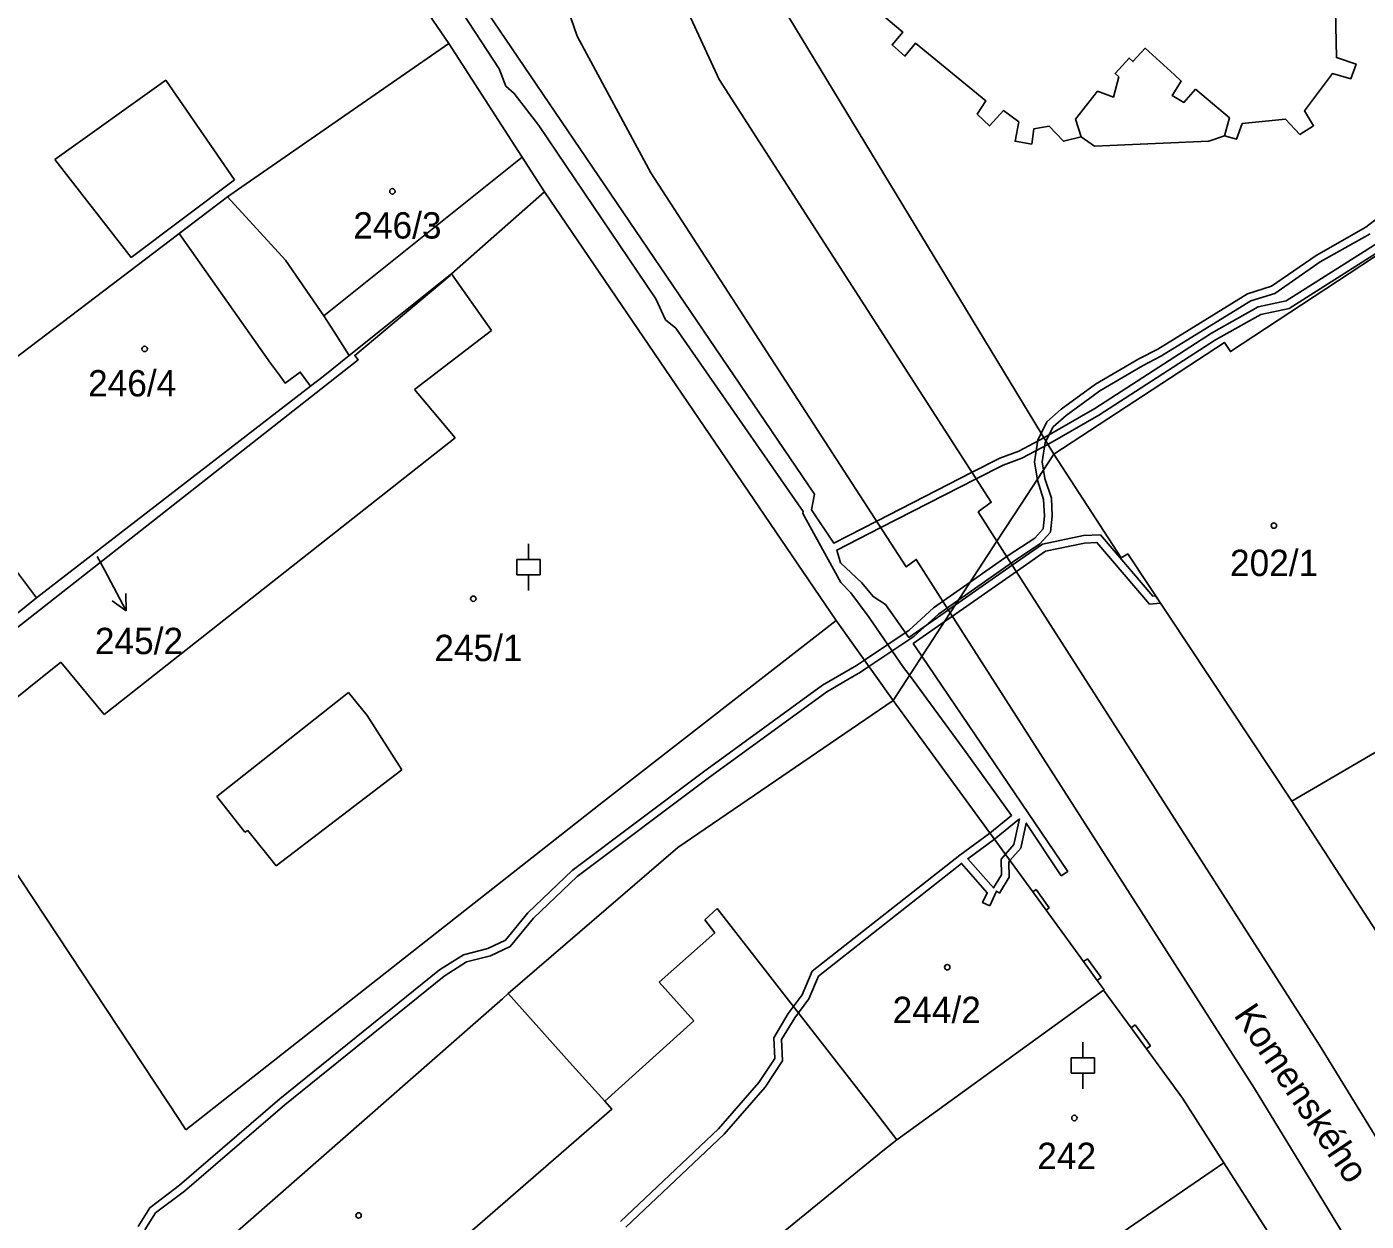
# Model space of a CAD drawing. Extents: x -644096 to -634268, y -1141430 to -1133463.
# Drawn here: x -639215.1 to -639128.7, y -1138461.3 to -1138384.2 of the extents above; entities that cross this region are included whole.
import ezdxf

# ---------------------------------------------------------------- set-up
doc = ezdxf.new("R2010")
doc.units = 0
for name, color, linetype in [('B_Hranice _3D', 7, 'Continuous'), ('M_Svah_Nasyp', 7, 'Continuous'), ('M_Svah_Zarez', 7, 'Continuous'), ('spodek_zarez', 7, 'Continuous'), ('svrsek_osa_sjezdy', 7, 'Continuous'), ('svrsek_osa_terminal_VRT', 7, 'Continuous'), ('svrsek_osa_VRT', 7, 'Continuous'), ('svrsek_popisy_VRT', 7, 'Continuous'), ('terminal_VRT', 7, 'Continuous')]:
    doc.layers.add(name, color=color, linetype=linetype)

msp = doc.modelspace()

# ---------------------------------------------------------------- linework, layer by layer
at = {"layer": 'B_Hranice _3D'}
for points in [[(-639191.02, -1138377.14), (-639184.66, -1138386.9), (-639184.22, -1138388), (-639183.68, -1138388.48), (-639182.1, -1138390.55), (-639174.54, -1138401.74), (-639173.91, -1138403.09), (-639173.25, -1138403.63), (-639165.04, -1138415.45), (-639165.06, -1138415.59), (-639162.61, -1138420.05), (-639161.97, -1138420.7), (-639160.78, -1138422.31), (-639158.56, -1138425.52), (-639158.19, -1138426.03), (-639154.52, -1138431.01), (-639151.6, -1138435.07), (-639153, -1138436.21), (-639154.94, -1138437.63), (-639164.47, -1138445.13), (-639165.11, -1138446.65), (-639166, -1138447.85), (-639166.93, -1138449.42), (-639166.87, -1138450.77), (-639167.9, -1138452.32), (-639170.5, -1138455.3), (-639176.82, -1138461.28)], [(-639110.95, -1138389.19), (-639110.42, -1138388.83), (-639111.77, -1138388.42), (-639112.59, -1138388.89), (-639115.45, -1138390.58), (-639115.92, -1138390.76), (-639117.38, -1138390.63), (-639120.58, -1138392.64), (-639122.37, -1138394.57), (-639133.89, -1138401.87), (-639135.7, -1138402.26), (-639138.7, -1138403.96), (-639146.23, -1138408.82), (-639149.51, -1138410.71), (-639151.13, -1138411.56), (-639152.35, -1138412.01), (-639154.15, -1138412.93), (-639160.3, -1138416.08), (-639163.07, -1138417.5), (-639164.51, -1138415.35), (-639164.32, -1138414.34), (-639189.4, -1138377.34)], [(-639153, -1138440.9), (-639152.58, -1138439.96), (-639152.38, -1138440.08), (-639151.75, -1138439.05), (-639151.78, -1138438.08), (-639151.7, -1138437.99), (-639151, -1138437.18), (-639150.65, -1138435.57), (-639148.39, -1138438.97), (-639147.97, -1138438.69), (-639157.38, -1138424.8), (-639157.94, -1138423.98), (-639155.94, -1138422.58), (-639155.41, -1138422.21), (-639151.29, -1138419.34), (-639149.4, -1138418.02), (-639146.9, -1138417.51), (-639146.09, -1138417.47), (-639142.7, -1138421.44), (-639141.99, -1138421.38), (-639142.31, -1138420.9), (-639142.48, -1138420.92), (-639145.87, -1138416.97), (-639146.96, -1138417.01), (-639149.6, -1138417.56), (-639151.55, -1138418.92), (-639155.22, -1138421.49), (-639155.67, -1138421.8), (-639158.23, -1138423.59), (-639159.72, -1138421.47), (-639160.53, -1138420.95), (-639161.26, -1138420.07), (-639162.64, -1138418.77), (-639162.87, -1138417.95), (-639160.03, -1138416.5), (-639153.88, -1138413.35), (-639152.15, -1138412.47), (-639150.93, -1138412.02), (-639149.25, -1138411.14), (-639145.97, -1138409.24), (-639138.44, -1138404.38), (-639135.52, -1138402.74), (-639133.69, -1138402.35), (-639122.05, -1138394.95)], [(-639127.71, -1138396.32), (-639128.74, -1138397.12), (-639131.96, -1138398.93), (-639134.84, -1138400.92), (-639136.38, -1138401.41), (-639142.16, -1138404.98), (-639143.39, -1138405.61), (-639146.18, -1138407.25), (-639148.4, -1138408.86), (-639149.32, -1138409.68), (-639149.91, -1138410.85), (-639150.13, -1138412.25), (-639149.93, -1138413.44), (-639149.53, -1138414.69), (-639149.47, -1138415.75), (-639149.57, -1138416.58), (-639150.1, -1138417.17), (-639151.81, -1138418.3), (-639154.26, -1138420.02), (-639156.63, -1138421.68), (-639158.2, -1138423.12), (-639161.09, -1138425.06), (-639160.8, -1138425.46), (-639157.9, -1138423.52), (-639156.31, -1138422.08), (-639155.01, -1138421.17), (-639151.53, -1138418.72), (-639149.78, -1138417.55), (-639149.09, -1138416.8), (-639148.97, -1138415.77), (-639149.03, -1138414.59), (-639149.45, -1138413.32), (-639149.63, -1138412.25), (-639149.43, -1138411.01), (-639148.92, -1138410), (-639148.08, -1138409.26), (-639145.9, -1138407.67), (-639143.15, -1138406.05), (-639141.92, -1138405.42), (-639136.16, -1138401.87), (-639134.62, -1138401.38), (-639131.7, -1138399.35), (-639128.46, -1138397.54)], [(-639207.5, -1138461.82), (-639206.81, -1138460.73), (-639204.94, -1138459.32), (-639198.48, -1138453.74), (-639188.2, -1138445.44), (-639186.76, -1138444.52), (-639185.21, -1138444.14), (-639183.93, -1138443.53), (-639182.44, -1138441.7), (-639179.62, -1138439.01), (-639171.17, -1138432.67), (-639163.51, -1138427.09), (-639162.16, -1138426.31), (-639161.34, -1138425.82), (-639160.8, -1138425.46), (-639161.09, -1138425.06), (-639161.6, -1138425.4), (-639162.42, -1138425.87), (-639163.79, -1138426.67), (-639171.47, -1138432.27), (-639179.94, -1138438.63), (-639182.8, -1138441.36), (-639184.25, -1138443.13), (-639185.37, -1138443.66), (-639186.96, -1138444.06), (-639188.5, -1138445.04), (-639198.8, -1138453.36), (-639205.26, -1138458.94), (-639207.19, -1138460.39), (-639207.94, -1138461.6)], [(-639176.48, -1138461.64), (-639170.14, -1138455.64), (-639167.5, -1138452.62), (-639166.37, -1138450.91), (-639166.43, -1138449.54), (-639165.58, -1138448.13), (-639164.67, -1138446.91), (-639164.05, -1138445.45), (-639154.82, -1138438.17), (-639153.17, -1138440.06), (-639153.47, -1138440.7), (-639153, -1138440.9)]]:
    msp.add_lwpolyline(points, dxfattribs=at)
for points in [[(-639195.95, -1138402.83), (-639195.3, -1138403.86), (-639194.32, -1138405.4), (-639187.82, -1138400.19), (-639187.73, -1138400.12), (-639181.73, -1138394.83), (-639183.16, -1138392.6)], [(-639202.17, -1138395.15), (-639205.28, -1138397.51), (-639199.39, -1138405.88), (-639198.82, -1138406.66), (-639198.45, -1138407.17), (-639197.48, -1138406.46), (-639196.82, -1138407.37), (-639196.01, -1138406.74), (-639194.32, -1138405.4), (-639195.3, -1138403.86), (-639195.95, -1138402.83), (-639198.44, -1138399.25)], [(-639151.09, -1138435.29), (-639151.46, -1138436.94), (-639152, -1138437.58), (-639152.28, -1138437.9), (-639152.25, -1138438.91), (-639152.76, -1138439.75), (-639154.42, -1138437.87), (-639152.71, -1138436.61)]]:
    msp.add_lwpolyline(points, close=True, dxfattribs=at)
at = {"layer": 'M_Svah_Nasyp'}
for p, q in [((-639213.3, -1138392.74), (-639206.16, -1138387.63)), ((-639206.16, -1138387.63), (-639201.73, -1138394.06)), ((-639208.38, -1138399.07), (-639213.3, -1138392.74)), ((-639208.38, -1138399.07), (-639201.73, -1138394.06)), ((-639185.14, -1138403.77), (-639187.73, -1138400.12)), ((-639190.12, -1138407.58), (-639185.14, -1138403.77)), ((-639187.49, -1138410.7), (-639190.12, -1138407.58)), ((-639210.12, -1138428.56), (-639187.49, -1138410.7)), ((-639177.93, -1138434.18), (-639162.92, -1138422.5)), ((-639220.69, -1138431.39), (-639212.92, -1138425.18)), ((-639212.92, -1138425.18), (-639210.12, -1138428.56)), ((-639202.87, -1138433.86), (-639194.37, -1138427.14)), ((-639194.37, -1138427.14), (-639193.16, -1138428.63)), ((-639193.16, -1138428.63), (-639190.92, -1138432.14)), ((-639190.92, -1138432.14), (-639199.03, -1138438.33)), ((-639177.93, -1138434.18), (-639204.85, -1138455.37)), ((-639201.05, -1138436.16), (-639202.87, -1138433.86)), ((-639205.3, -1138454.69), (-639218.36, -1138434.92)), ((-639200.86, -1138436.05), (-639201.05, -1138436.16)), ((-639199.03, -1138438.33), (-639200.86, -1138436.05)), ((-639150.02, -1138439.85), (-639150.23, -1138440.01)), ((-639149.17, -1138441.03), (-639150.02, -1138439.85)), ((-639171.39, -1138441.81), (-639170.58, -1138441.09)), ((-639170.58, -1138441.09), (-639160.85, -1138453.61)), ((-639149.37, -1138441.18), (-639149.17, -1138441.03)), ((-639170.74, -1138442.66), (-639171.39, -1138441.81)), ((-639174.32, -1138445.84), (-639170.74, -1138442.66)), ((-639146.71, -1138444.33), (-639146.95, -1138444.51)), ((-639145.83, -1138445.54), (-639146.71, -1138444.33)), ((-639146.07, -1138445.72), (-639145.83, -1138445.54)), ((-639172.09, -1138448.32), (-639174.32, -1138445.84)), ((-639172.09, -1138448.32), (-639177.84, -1138453.51)), ((-639143.89, -1138448.79), (-639143.63, -1138448.59)), ((-639143.63, -1138448.59), (-639142.64, -1138449.95)), ((-639142.64, -1138449.95), (-639142.9, -1138450.14)), ((-639160.85, -1138453.61), (-639159, -1138456)), ((-639204.85, -1138455.37), (-639205.3, -1138454.69))]:
    msp.add_line(p, q, dxfattribs=at)
for points in [[(-639144.67, -1138387.41), (-639144.92, -1138387.19), (-639144.02, -1138386.2), (-639143.77, -1138386.42), (-639142.99, -1138385.56), (-639141.1, -1138387.27), (-639140.65, -1138387.68), (-639141.25, -1138388.61), (-639140.48, -1138389.06), (-639139.73, -1138388.21)], [(-639144.67, -1138387.41), (-639145.03, -1138388.71), (-639146.05, -1138388.34), (-639147.47, -1138390.14), (-639147.1, -1138391.28)], [(-639139.73, -1138388.21), (-639137.54, -1138390.06), (-639137.87, -1138391.21)]]:
    msp.add_lwpolyline(points, dxfattribs=at)
at = {"layer": 'M_Svah_Zarez'}
for centre in [(-639191.537, -1138394.799), (-639207.517, -1138404.969), (-639134.677, -1138416.369), (-639186.317, -1138421.089), (-639155.747, -1138444.869), (-639147.547, -1138454.599), (-639193.717, -1138460.889)]:
    msp.add_circle(centre, 0.175, dxfattribs=at)
at = {"layer": 'spodek_zarez'}
msp.add_circle((-638683.068, -1137056.847), 1378.084, dxfattribs=at)
at = {"layer": 'svrsek_osa_sjezdy'}
for p, q in [((-639182.75, -1138418.551), (-639182.75, -1138417.55)), ((-639183.501, -1138418.551), (-639181.999, -1138418.551)), ((-639183.501, -1138419.552), (-639183.501, -1138418.551)), ((-639181.999, -1138419.552), (-639181.999, -1138418.551)), ((-639183.501, -1138419.552), (-639181.999, -1138419.552)), ((-639182.75, -1138420.55), (-639182.75, -1138419.552)), ((-639147.01, -1138450.711), (-639147.01, -1138449.71)), ((-639147.761, -1138450.711), (-639146.259, -1138450.711)), ((-639147.761, -1138451.712), (-639147.761, -1138450.711)), ((-639146.259, -1138451.712), (-639146.259, -1138450.711)), ((-639147.761, -1138451.712), (-639146.259, -1138451.712)), ((-639147.01, -1138452.71), (-639147.01, -1138451.712))]:
    msp.add_line(p, q, dxfattribs=at)
at = {"layer": 'svrsek_osa_terminal_VRT'}
msp.add_arc((-642050.261, -1145189.597), 8802.25, 41.4131519, 75.3170489, dxfattribs=at)
at = {"layer": 'svrsek_popisy_VRT'}
for p, q in [((-639210.57, -1138418.36), (-639210.11, -1138419.23)), ((-639210.11, -1138419.23), (-639208.701, -1138421.88)), ((-639208.701, -1138421.88), (-639209.613, -1138421.231)), ((-639208.701, -1138421.88), (-639208.729, -1138420.76))]:
    msp.add_line(p, q, dxfattribs=at)
at = {"layer": 'terminal_VRT'}
for p, q in [((-639199.59, -1138368.27), (-639187.89, -1138385.25)), ((-639171.23, -1138374.86), (-639148.87, -1138411.77)), ((-639187.89, -1138385.25), (-639181.73, -1138394.83)), ((-639202.17, -1138395.15), (-639228.98, -1138415.52)), ((-639187.82, -1138400.19), (-639194.32, -1138405.4)), ((-639155.55, -1138421.99), (-639152.54, -1138417.38)), ((-639214.49, -1138421.04), (-639230.89, -1138434.15)), ((-639159.24, -1138427.65), (-639155.55, -1138421.99)), ((-639123.41, -1138449.77), (-639133.52, -1138434.15)), ((-639131.69, -1138467.18), (-639137.91, -1138457.49))]:
    msp.add_line(p, q, dxfattribs=at)
for points in [[(-639152.54, -1138417.38), (-639153.75, -1138415.49), (-639152.91, -1138414.86), (-639170.45, -1138387.59), (-639174.65, -1138378.49), (-639177.56, -1138368.92), (-639179.63, -1138359.11), (-639182.77, -1138339.35), (-639186.2, -1138319.7), (-639187.73, -1138310.74), (-639190.76, -1138300.17), (-639193.63, -1138290.67), (-639196.99, -1138281.29), (-639200.92, -1138272), (-639205.39, -1138263.11), (-639210.48, -1138254.46), (-639215.87, -1138246.03), (-639221.52, -1138237.77), (-639227.54, -1138229.89), (-639234.02, -1138222.31), (-639240.95, -1138215.12), (-639246.32, -1138210.1), (-639246.86, -1138208.09)], [(-639155.55, -1138421.99), (-639157.75, -1138418.55), (-639158.39, -1138419.04), (-639174.86, -1138393.6), (-639179.62, -1138384.79), (-639182.88, -1138375.29), (-639185.42, -1138365.67)], [(-639163.47, -1138380.41), (-639158.62, -1138384.52), (-639159.31, -1138385.34), (-639158.48, -1138386.07), (-639157.8, -1138385.24), (-639153.26, -1138388.95), (-639153.81, -1138389.82), (-639153.02, -1138390.58), (-639152.11, -1138389.59), (-639151.12, -1138390.32), (-639151.37, -1138391.57), (-639150.3, -1138391.75), (-639150.17, -1138390.77), (-639149.18, -1138390.6), (-639148.25, -1138391.57), (-639147.1, -1138391.28), (-639146.26, -1138391.89), (-639138.88, -1138391.55), (-639137.87, -1138391.21), (-639137.09, -1138391.42), (-639136.72, -1138390.43), (-639133.94, -1138390.14), (-639133.01, -1138391.12), (-639132.12, -1138390.57), (-639132.7, -1138389.6), (-639130.9, -1138387.2), (-639129.72, -1138387.53), (-639129.38, -1138386.58), (-639130.65, -1138386.17), (-639130.71, -1138383.12)], [(-639187.89, -1138385.25), (-639201.52, -1138394.7), (-639202.17, -1138395.15)], [(-639148.87, -1138411.77), (-639137.87, -1138404.55), (-639137.48, -1138405.14), (-639120.6, -1138394.03), (-639120.47, -1138394.22), (-639117.16, -1138391.94)], [(-639202.17, -1138395.15), (-639198.44, -1138399.25), (-639195.95, -1138402.83), (-639195.3, -1138403.86), (-639194.32, -1138405.4)], [(-639181.73, -1138394.83), (-639187.73, -1138400.12), (-639187.82, -1138400.19)], [(-639159.24, -1138427.65), (-639162.92, -1138422.5), (-639181.73, -1138394.83)], [(-639187.82, -1138400.19), (-639187.8, -1138400.22), (-639193.96, -1138405.39), (-639193.74, -1138405.67), (-639230.76, -1138434.76), (-639230.89, -1138434.15)], [(-639194.32, -1138405.4), (-639196.01, -1138406.74), (-639196.82, -1138407.37), (-639214.49, -1138421.04)], [(-639148.87, -1138411.77), (-639150.97, -1138414.98), (-639152.54, -1138417.38)], [(-639133.52, -1138434.15), (-639144.1, -1138418.2), (-639144.53, -1138418.46), (-639148.87, -1138411.77)], [(-639228.98, -1138415.52), (-639223.57, -1138422.83), (-639216.97, -1138417.76), (-639214.49, -1138421.04)], [(-639152.54, -1138417.38), (-639131.74, -1138449.91), (-639121.67, -1138466.3), (-639119.46, -1138471.02), (-639117.34, -1138476.07), (-639104.54, -1138514.08), (-639099.1, -1138530.75), (-639096.82, -1138537.6), (-639095.45, -1138541.57), (-639095.1, -1138542.48), (-639094.39, -1138544.34)], [(-639155.55, -1138421.99), (-639135.92, -1138452.69), (-639125.92, -1138469.13), (-639123.68, -1138473.83), (-639121.67, -1138478.95), (-639109.38, -1138515.65), (-639102.68, -1138533.28), (-639095.98, -1138549.64)], [(-639133.52, -1138434.15), (-639124, -1138428.59), (-639118.84, -1138425.41)], [(-639159.24, -1138427.65), (-639173.13, -1138437.14), (-639184.06, -1138446.57)], [(-639145.67, -1138446.35), (-639145.63, -1138446.32), (-639146.07, -1138445.72), (-639146.95, -1138444.51), (-639149.37, -1138441.18), (-639150.23, -1138440.01), (-639159.24, -1138427.65)], [(-639208, -1138467.59), (-639201.41, -1138474.91), (-639177.38, -1138454.02), (-639177.84, -1138453.51), (-639180.12, -1138450.99), (-639184.06, -1138446.57)], [(-639184.06, -1138446.57), (-639184.44, -1138446.9), (-639208, -1138467.59)], [(-639145.67, -1138446.35), (-639159, -1138456), (-639159.91, -1138456.71), (-639175.11, -1138469.14), (-639176.74, -1138470.4), (-639181.06, -1138473.82), (-639184.02, -1138476.15)], [(-639137.91, -1138457.49), (-639140.58, -1138453.33), (-639142.9, -1138450.14), (-639143.89, -1138448.79), (-639145.67, -1138446.35)], [(-639137.91, -1138457.49), (-639151.31, -1138466.68), (-639153.72, -1138468.2), (-639154.05, -1138467.78), (-639155.19, -1138468.47), (-639161.63, -1138474.19), (-639165.06, -1138477.4)]]:
    msp.add_lwpolyline(points, dxfattribs=at)

# ---------------------------------------------------------------- texts
at = {"layer": 'svrsek_osa_VRT'}
for s, p in [('246/3', (-639194.056, -1138397.845)), ('246/4', (-639211.166, -1138408.035)), ('202/1', (-639137.51, -1138419.625)), ('245/2', (-639210.726, -1138424.665)), ('245/1', (-639188.83, -1138425.115)), ('244/2', (-639159.27, -1138448.475)), ('242', (-639149.94, -1138457.895))]:
    msp.add_text(s, height=1.7, dxfattribs=at).set_placement(p)
at = {"layer": 'svrsek_popisy_VRT'}
msp.add_text('Komenského', height=1.7, rotation=304, dxfattribs=at).set_placement((-639137.311, -1138447.963))

doc.saveas('drawing.dxf')
